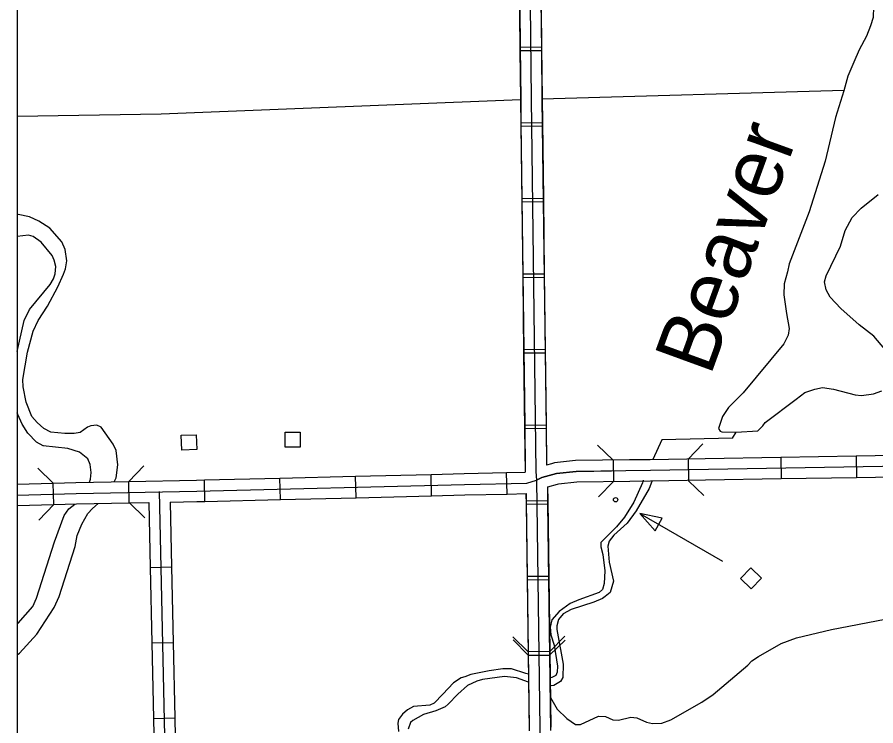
# Model space of a CAD drawing. Extents: x 1084508 to 1142749, y 1057638 to 1093403.
# Drawn here: x 1084508 to 1086391, y 1083758 to 1085312 of the extents above; entities that cross this region are included whole.
import ezdxf

# ---------------------------------------------------------------- set-up
doc = ezdxf.new("R2010")
doc.units = 0
for name, color, linetype in [('32', 7, 'Continuous'), ('35', 7, 'Continuous'), ('38', 7, 'Continuous'), ('5', 7, 'Continuous'), ('56', 7, 'Continuous'), ('DSN_DRFT_Named-Boundary', 7, 'Continuous'), ('Level 32', 7, 'Continuous'), ('Level 35', 7, 'Continuous'), ('Level 38', 7, 'Continuous'), ('Level 5', 7, 'Continuous'), ('Level 56', 7, 'Continuous')]:
    doc.layers.add(name, color=color, linetype=linetype)

msp = doc.modelspace()

# ---------------------------------------------------------------- linework, layer by layer
at = {"layer": '32'}
for p, q in [((1085610.9, 1085245.8), (1085658, 1085246.3)), ((1085612.7, 1085080), (1085659.8, 1085080.6)), ((1085614.8, 1084914.3), (1085661.9, 1084914.9)), ((1085616.9, 1084748.6), (1085663.9, 1084749.1)), ((1085618.9, 1084582.8), (1085666, 1084583.4)), ((1085621, 1084417.1), (1085668.1, 1084417.7)), ((1085621, 1084417.1), (1085622.3, 1084314.2)), ((1085668.1, 1084417.7), (1085669.1, 1084330)), ((1085581.2, 1084313.3), (1085622.3, 1084314.2)), ((1084919.6, 1084249.9), (1084918.5, 1084297)), ((1085085.3, 1084254), (1085084.1, 1084301.1)), ((1085251, 1084258.1), (1085249.8, 1084305.2)), ((1085416.7, 1084262.3), (1085415.5, 1084309.3)), ((1085582.3, 1084266.2), (1085581.2, 1084313.3)), ((1084507.9, 1084287.8), (1084587, 1084290)), ((1084588.3, 1084242.9), (1084587, 1084290)), ((1084753.8, 1084246.6), (1084752.9, 1084293.6)), ((1084901.6, 1084272.6), (1085489, 1084287.2)), ((1085671, 1084281.8), (1085671.4, 1084252.1)), ((1085582.3, 1084266.2), (1085624.1, 1084267.1)), ((1085624.1, 1084267.1), (1085624.3, 1084251.4)), ((1084507.9, 1084240.7), (1084588.3, 1084242.9)), ((1084753.8, 1084246.6), (1084796.5, 1084247.4)), ((1084796.5, 1084247.4), (1084799.6, 1084105.4)), ((1084843.6, 1084248.3), (1084846.7, 1084106.4)), ((1085624.3, 1084251.4), (1085671.4, 1084252.1)), ((1084799.6, 1084105.4), (1084846.7, 1084106.4)), ((1085626.6, 1084085.7), (1085673.6, 1084086.4)), ((1084803.2, 1083939.7), (1084850.3, 1083940.8)), ((1085675.9, 1083920.7), (1085628.8, 1083920)), ((1084806.8, 1083774), (1084853.9, 1083775.1))]:
    msp.add_line(p, q, dxfattribs=at)
for points in [[(1085582.3, 1087565.6), (1085613.6, 1086049.7), (1085631.6, 1085476.8), (1085635.2, 1085132), (1085645.3, 1084315.2), (1085646.8, 1084296.3), (1085657.9, 1083480.1), (1085664.5, 1083458.3), (1085672.9, 1082993.9), (1085690.4, 1081819.2), (1085728.9, 1080137.4), (1085740.3, 1079480.5)], [(1085609.2, 1085411.5), (1085610.9, 1085245.8)], [(1085656.3, 1085412), (1085658, 1085246.3)], [(1085610.9, 1085245.8), (1085612.1, 1085131.8), (1085612.7, 1085080)], [(1085658, 1085246.3), (1085659.2, 1085132.3), (1085659.8, 1085080.6)], [(1085612.7, 1085080), (1085614.8, 1084914.3)], [(1085659.8, 1085080.6), (1085661.9, 1084914.9)], [(1085614.8, 1084914.3), (1085616.9, 1084748.6)], [(1085661.9, 1084914.9), (1085663.9, 1084749.1)], [(1085616.9, 1084748.6), (1085618.9, 1084582.8)], [(1085663.9, 1084749.1), (1085666, 1084583.4)], [(1085618.9, 1084582.8), (1085621, 1084417.1)], [(1085666, 1084583.4), (1085668.1, 1084417.7)], [(1085646.8, 1084296.3), (1085658.8, 1084302.4), (1085690.8, 1084311.1), (1085734, 1084315.8), (1085811.4, 1084316.8)], [(1084752.9, 1084293.6), (1084901, 1084296.5), (1084918.5, 1084297)], [(1084918.5, 1084297), (1085084.1, 1084301.1)], [(1085084.1, 1084301.1), (1085249.8, 1084305.2)], [(1085249.8, 1084305.2), (1085415.5, 1084309.3)], [(1085415.5, 1084309.3), (1085488.4, 1084311.1), (1085581.2, 1084313.3)], [(1085489, 1084287.2), (1085625.6, 1084290.3), (1085646.8, 1084296.3)], [(1084587, 1084290), (1084636.7, 1084291.3), (1084752.9, 1084293.6)], [(1084507.9, 1084263.8), (1084637.2, 1084267.4), (1084901.6, 1084272.6)], [(1084819.1, 1084271.6), (1084830.7, 1083736.2), (1084823.2, 1083699.1), (1084816.2, 1083682.5), (1084794.5, 1083653.6), (1084737.1, 1083594.2), (1084640.1, 1083459.1), (1084604, 1083400.4), (1084507.9, 1083225)], [(1085085.3, 1084254), (1085251, 1084258.1)], [(1085251, 1084258.1), (1085416.7, 1084262.3)], [(1085416.7, 1084262.3), (1085489.5, 1084264.1), (1085582.3, 1084266.2)], [(1084588.3, 1084242.9), (1084637.8, 1084244.3), (1084753.8, 1084246.6)], [(1084843.6, 1084248.3), (1084902.1, 1084249.5), (1084919.6, 1084249.9)], [(1084919.6, 1084249.9), (1085085.3, 1084254)], [(1085624.3, 1084251.4), (1085626.6, 1084085.7)], [(1085671.4, 1084252.1), (1085673.6, 1084086.4)], [(1084799.6, 1084105.4), (1084803.2, 1083939.7)], [(1084846.7, 1084106.4), (1084850.3, 1083940.8)], [(1085626.6, 1084085.7), (1085628.8, 1083920)], [(1085673.6, 1084086.4), (1085675.9, 1083920.7)], [(1084803.2, 1083939.7), (1084806.8, 1083774)], [(1084850.3, 1083940.8), (1084853.9, 1083775.1)], [(1085628.8, 1083920), (1085631.1, 1083754.3)], [(1085675.9, 1083920.7), (1085678.1, 1083754.9)], [(1084806.8, 1083774), (1084807.6, 1083738.3), (1084801, 1083705.9), (1084796, 1083694), (1084776.9, 1083668.7), (1084753.3, 1083644.2)], [(1084853.9, 1083775.1), (1084854.7, 1083734.1), (1084846.2, 1083692), (1084837.2, 1083670.4), (1084812.8, 1083638), (1084787.1, 1083611.5)]]:
    msp.add_lwpolyline(points, dxfattribs=at)
at = {"layer": '35'}
msp.add_line((1084621.5, 1084233.7), (1084634.3, 1084244.1), dxfattribs=at)
for points in [[(1084581.9, 1084401.7), (1084566.5, 1084409.5), (1084551.9, 1084423.2), (1084540.4, 1084436.3), (1084527.4, 1084467.4), (1084521.2, 1084500.9), (1084520.6, 1084517.6), (1084530.5, 1084577.5), (1084543, 1084623.3), (1084553.9, 1084646.4), (1084574.5, 1084678), (1084597.3, 1084720.7), (1084609.3, 1084748), (1084613.6, 1084759.8), (1084617, 1084777.5), (1084613, 1084802.6), (1084606.2, 1084818.8), (1084579.9, 1084849.4), (1084555.2, 1084864.5), (1084535, 1084873.6), (1084510.2, 1084879.3), (1084507.9, 1084879.2)], [(1084507.9, 1084578.8), (1084523.4, 1084646.3), (1084534.8, 1084670.9), (1084580.1, 1084725.5), (1084587.3, 1084737.7), (1084591.6, 1084748.9), (1084592.9, 1084764.7), (1084589, 1084778.8), (1084584.5, 1084789), (1084560.5, 1084818.1), (1084543.1, 1084830.7), (1084532.6, 1084833.8), (1084507.9, 1084830.9)], [(1084565.5, 1084371.5), (1084565, 1084371.7), (1084550.5, 1084379.7), (1084531.3, 1084399.8), (1084519, 1084419.2), (1084509.1, 1084440.6), (1084507.9, 1084444.4)], [(1084728.8, 1084330.3), (1084724.9, 1084361.6), (1084718.1, 1084375.6), (1084692.3, 1084412.5), (1084682.4, 1084417.2), (1084669.5, 1084415.8), (1084662.1, 1084412.4), (1084646.4, 1084401.4), (1084632.9, 1084399), (1084612.3, 1084398.5), (1084581.9, 1084401.7)], [(1084666.2, 1084292.2), (1084668.6, 1084298.4), (1084670, 1084313.6), (1084668.2, 1084330.9), (1084663, 1084343.3), (1084644.6, 1084357.7), (1084619.3, 1084366.1), (1084565, 1084371.7)], [(1084720.9, 1084293.2), (1084724.8, 1084301.7), (1084728.8, 1084330.3)], [(1084507.9, 1083913.4), (1084513, 1083917), (1084551.2, 1083958.7), (1084588.8, 1084017.4), (1084600, 1084041.7), (1084634.9, 1084151.4), (1084639.7, 1084175.5), (1084649.6, 1084200.4), (1084662.9, 1084223.3), (1084672.9, 1084234.7), (1084685.5, 1084245.1)], [(1084507.9, 1083981.1), (1084510.2, 1083983), (1084542.3, 1084019.7), (1084550.5, 1084037.7), (1084590, 1084161.1), (1084611.3, 1084218.9), (1084621.5, 1084233.7)], [(1085629.1, 1083871.3), (1085623.2, 1083872.7), (1085591.9, 1083882.9), (1085573.3, 1083882.7), (1085542.7, 1083878.8), (1085503.1, 1083870.3), (1085489.5, 1083865.3)], [(1085489.5, 1083865.3), (1085481.3, 1083863.4), (1085464.8, 1083852.5), (1085441.7, 1083827.5), (1085422.4, 1083807.7), (1085412.6, 1083803.1), (1085376.8, 1083800.3), (1085363.6, 1083793.3), (1085352.7, 1083783.7), (1085344.4, 1083772), (1085342.6, 1083764), (1085344.3, 1083745.5)], [(1085629.6, 1083853.5), (1085603.1, 1083863.2), (1085576.9, 1083865.8), (1085528.4, 1083859.2), (1085516.3, 1083855.5), (1085495.7, 1083846.6)], [(1085495.7, 1083846.6), (1085474.1, 1083827.4), (1085453.4, 1083805.3), (1085446.7, 1083799.7), (1085426.3, 1083790.5), (1085398.7, 1083782.6), (1085375.4, 1083769.3), (1085370.5, 1083765.3), (1085365.5, 1083750.8)]]:
    msp.add_lwpolyline(points, dxfattribs=at)
at = {"layer": '38'}
for points in [[(1084553, 1084322.5), (1084587, 1084290)], [(1084752.9, 1084293.6), (1084785.5, 1084327.7)], [(1084588, 1084242.9), (1084555.5, 1084208.9)], [(1084788, 1084214), (1084753.9, 1084246.6)], [(1085628.8, 1083920), (1085595.1, 1083952.9)], [(1085708.7, 1083954.4), (1085675.9, 1083920.7)]]:
    msp.add_lwpolyline(points, dxfattribs=at)
at = {"layer": '5'}
msp.add_lwpolyline([(1084507.9, 1085094.5), (1084823.5, 1085099.7), (1085611.7, 1085131.1)], dxfattribs=at)
at = {"layer": '56'}
for points in [[(1084869, 1084362.4), (1084867.9, 1084395), (1084900.6, 1084396.2), (1084901.8, 1084363.5)], [(1085095.8, 1084368.9), (1085095.8, 1084401.5), (1085128.6, 1084401.5), (1085128.6, 1084368.9)]]:
    msp.add_lwpolyline(points, close=True, dxfattribs=at)
at = {"layer": 'DSN_DRFT_Named-Boundary'}
msp.add_lwpolyline([(1084507.9, 1057640), (1142749.2, 1057640), (1142749.2, 1093403.4), (1084507.9, 1093403.4)], close=True, dxfattribs=at)
at = {"layer": 'Level 32'}
for p, q in [((1085610.6, 1085238.3), (1085657.6, 1085238.8)), ((1085612.4, 1085072.5), (1085659.5, 1085073.1)), ((1085614.5, 1084906.8), (1085661.5, 1084907.4)), ((1085616.5, 1084741.1), (1085663.6, 1084741.7)), ((1085618.6, 1084575.4), (1085665.7, 1084575.9)), ((1085620.6, 1084409.6), (1085667.7, 1084410.2)), ((1085814.8, 1084340), (1085815.6, 1084293)), ((1085979.4, 1084342.5), (1085980, 1084295.4)), ((1086182.4, 1084346.3), (1086183.2, 1084299.2)), ((1086348.1, 1084349.1), (1086348.9, 1084302)), ((1085624, 1084244), (1085671.1, 1084244.6)), ((1085626.2, 1084078.2), (1085673.3, 1084078.9)), ((1085628.5, 1083912.5), (1085675.6, 1083913.2))]:
    msp.add_line(p, q, dxfattribs=at)
for points in [[(1085582.5, 1087558.1), (1085613.6, 1086049.7), (1085631.6, 1085476.8), (1085635.2, 1085132), (1085645.3, 1084315.2), (1085646.8, 1084296.3), (1085657.9, 1083480.1), (1085664.5, 1083458.3), (1085672.9, 1082993.9), (1085690.4, 1081819.2), (1085728.9, 1080137.4), (1085740.3, 1079480.5)], [(1085608.8, 1085404), (1085610.6, 1085238.3)], [(1085655.9, 1085404.5), (1085657.6, 1085238.8)], [(1085610.6, 1085238.3), (1085611.7, 1085131.8), (1085612.4, 1085072.5)], [(1085657.6, 1085238.8), (1085658.7, 1085132.3), (1085659.5, 1085073.1)], [(1085612.4, 1085072.5), (1085614.5, 1084906.8)], [(1085659.5, 1085073.1), (1085661.5, 1084907.4)], [(1085614.5, 1084906.8), (1085616.5, 1084741.1)], [(1085661.5, 1084907.4), (1085663.6, 1084741.7)], [(1089032.5, 1084860.4), (1088999.9, 1084851.9), (1088968.4, 1084833.7), (1088953.9, 1084820.7), (1088932.8, 1084787.2), (1088918, 1084743.3), (1088908.9, 1084702.2), (1088900.6, 1084661.2), (1088886.3, 1084631.4), (1088867.4, 1084603.7), (1088708, 1084385.9), (1088694.1, 1084376.6), (1088674.1, 1084370.5), (1087592.2, 1084346.7), (1085896.7, 1084317.9)], [(1085616.5, 1084741.1), (1085618.6, 1084575.4)], [(1085663.6, 1084741.7), (1085665.7, 1084575.9)], [(1085618.6, 1084575.4), (1085620.6, 1084409.6)], [(1085665.7, 1084575.9), (1085667.7, 1084410.2)], [(1085620.6, 1084409.6), (1085621.8, 1084314.1), (1085621.8, 1084313.9)], [(1085667.7, 1084410.2), (1085668.7, 1084329.5)], [(1086513.8, 1084351.9), (1086348.1, 1084349.1)], [(1085851.1, 1084340.8), (1085732.6, 1084339.3), (1085686.4, 1084334.3), (1085679.9, 1084332.5)], [(1086016.7, 1084343.5), (1085896.3, 1084341.4), (1085851.1, 1084340.8)], [(1086182.4, 1084346.3), (1086016.7, 1084343.5)], [(1086348.1, 1084349.1), (1086182.4, 1084346.3)], [(1085896.7, 1084317.9), (1085734, 1084315.8), (1085690.8, 1084311.1), (1085658.8, 1084302.4), (1085646.8, 1084296.3)], [(1085679.9, 1084332.5), (1085668.7, 1084329.5)], [(1086017.5, 1084296.4), (1085897.1, 1084294.3), (1085851.7, 1084293.8)], [(1086183.2, 1084299.2), (1086017.5, 1084296.4)], [(1086348.9, 1084302), (1086183.2, 1084299.2)], [(1086514.6, 1084304.9), (1086348.9, 1084302)], [(1085692.3, 1084287.1), (1085670.6, 1084281.2)], [(1085670.6, 1084281.2), (1085671.1, 1084244.6)], [(1085851.7, 1084293.8), (1085735.5, 1084292.2), (1085695.2, 1084287.9), (1085692.3, 1084287.1)], [(1085623.7, 1084266.8), (1085624, 1084244)], [(1085624, 1084244), (1085626.2, 1084078.2)], [(1085671.1, 1084244.6), (1085673.3, 1084078.9)], [(1085626.2, 1084078.2), (1085628.5, 1083912.5)], [(1085673.3, 1084078.9), (1085675.6, 1083913.2)], [(1085628.5, 1083912.5), (1085630.7, 1083746.8)], [(1085675.6, 1083913.2), (1085677.8, 1083747.5)]]:
    msp.add_lwpolyline(points, dxfattribs=at)
at = {"layer": 'Level 35'}
for points in [[(1086385.9, 1085334), (1086385.1, 1085311), (1086379.6, 1085292.7), (1086370.3, 1085269.9), (1086354.3, 1085239.8), (1086342.6, 1085213.1)], [(1086342.6, 1085213.1), (1086329.9, 1085182.2), (1086320.9, 1085149.9), (1086302.2, 1085091.6), (1086280.1, 1084995.9), (1086244.5, 1084885.1), (1086201.2, 1084771.1), (1086197.6, 1084753.3), (1086190.3, 1084727.1), (1086189.5, 1084703), (1086194.8, 1084661.9), (1086200.7, 1084628.8), (1086198.5, 1084614.2), (1086189.3, 1084595.1), (1086099.7, 1084488)], [(1086410.4, 1084583.5), (1086386.8, 1084612.1), (1086354.5, 1084636.8), (1086314.5, 1084672.8), (1086291, 1084697.6), (1086282.4, 1084713.9), (1086278.2, 1084731.7), (1086281.7, 1084744.8), (1086313.3, 1084809.4), (1086323.8, 1084843.6), (1086339.4, 1084872.4), (1086359, 1084892.6), (1086396, 1084923)], [(1086099.7, 1084488), (1086067.7, 1084455.9), (1086054.8, 1084436.3), (1086045.9, 1084409.7), (1086049.6, 1084404.2), (1086053.1, 1084402.8), (1086085, 1084401.7), (1086132.3, 1084404.9), (1086143.2, 1084415.8), (1086148.5, 1084423.3), (1086216.2, 1084473.8)], [(1086216.2, 1084473.8), (1086235.6, 1084489), (1086257.3, 1084496), (1086273.8, 1084499.6), (1086297.9, 1084496.3), (1086345.7, 1084483.6), (1086359.6, 1084482.4), (1086386.2, 1084485.5), (1086403.8, 1084492.3)], [(1086076.4, 1084388.8), (1086085, 1084401.7)], [(1085921.8, 1084385), (1085901.8, 1084342.2)], [(1086076.4, 1084388.8), (1085921.8, 1084385)], [(1085881.1, 1084296.3), (1085879.6, 1084290.9), (1085860.4, 1084248), (1085839.9, 1084215.2), (1085822.3, 1084194.2), (1085788, 1084159.8), (1085788.1, 1084150.4), (1085792.6, 1084133.9), (1085796.5, 1084097.4), (1085795.5, 1084070.2), (1085791.7, 1084057.1), (1085784.1, 1084050.2), (1085739.5, 1084034.5), (1085720.7, 1084026.1), (1085696.6, 1084008.6), (1085680.8, 1083990.5), (1085676.5, 1083974.5), (1085678.5, 1083957.6), (1085685.5, 1083934.9), (1085692.9, 1083888.8), (1085692.3, 1083875.5), (1085689.1, 1083868.4), (1085680.8, 1083864), (1085677.5, 1083863.2)], [(1085899.8, 1084293.7), (1085893.7, 1084278.3), (1085865.7, 1084229.4), (1085845.5, 1084202.5), (1085816.5, 1084175.7), (1085806.4, 1084162.9), (1085803.4, 1084152), (1085806.3, 1084116.5), (1085815.4, 1084075.3), (1085808.3, 1084050.6), (1085797.4, 1084041.3), (1085791.3, 1084037.2), (1085772.5, 1084029.4), (1085723.2, 1084013.3), (1085705.4, 1084003.3), (1085694.9, 1083990.8), (1085691.1, 1083976.8), (1085691.2, 1083969.2), (1085705, 1083893.2), (1085704.4, 1083863.8), (1085699.5, 1083855.3), (1085685.1, 1083846.5), (1085679.2, 1083845.3)], [(1085677.4, 1083820), (1085691.8, 1083794.4), (1085713.2, 1083773.9), (1085732, 1083760.9), (1085743.4, 1083761.1), (1085782.8, 1083779), (1085798.3, 1083778.5), (1085814, 1083771.3), (1085826.9, 1083770.6), (1085853.4, 1083776.6), (1085866.7, 1083775.6), (1085888.2, 1083766.2), (1085900.9, 1083762.7), (1085921.9, 1083763.9), (1085941.1, 1083771.4), (1086009.2, 1083809.6), (1086034.3, 1083826.5), (1086110.4, 1083890.6), (1086119.4, 1083900.2), (1086133.4, 1083910), (1086183.7, 1083938.2), (1086217.1, 1083951), (1086293.4, 1083969.4), (1086411.3, 1083991.5)]]:
    msp.add_lwpolyline(points, dxfattribs=at)
at = {"layer": 'Level 38'}
for points in [[(1085780.9, 1084373.4), (1085814.8, 1084340.7)], [(1085780.9, 1084373.4), (1085814.8, 1084340.7)], [(1085979.3, 1084342.3), (1086011.9, 1084376.2)], [(1086014, 1084262.6), (1085980.1, 1084295.3)], [(1085815.6, 1084293.6), (1085783, 1084259.7)], [(1085815.6, 1084293.6), (1085783, 1084259.7)], [(1085628.6, 1083912.5), (1085596, 1083946.4)], [(1085709.5, 1083945.8), (1085675.6, 1083913.1)]]:
    msp.add_lwpolyline(points, dxfattribs=at)
at = {"layer": 'Level 5'}
msp.add_line((1085658.7, 1085132.7), (1086321.3, 1085151.4), dxfattribs=at)
at = {"layer": 'Level 56'}
msp.add_line((1085873.1, 1084223.2), (1086054.5, 1084118.9), dxfattribs=at)
for points in [[(1085906.8, 1084185.4), (1085922.7, 1084213.2), (1085873.1, 1084223.2)], [(1086093.9, 1084080.9), (1086116.7, 1084104.3), (1086140.2, 1084081.5), (1086117.5, 1084058.1)]]:
    msp.add_lwpolyline(points, close=True, dxfattribs=at)
msp.add_circle((1085820.3, 1084253.6), 4.71, dxfattribs=at)

# ---------------------------------------------------------------- texts
at = {"layer": 'Level 35'}
msp.add_text('Beaver', height=132.58, rotation=69.9815, dxfattribs=at).set_placement((1086027.8, 1084522.8))

doc.saveas('drawing.dxf')
